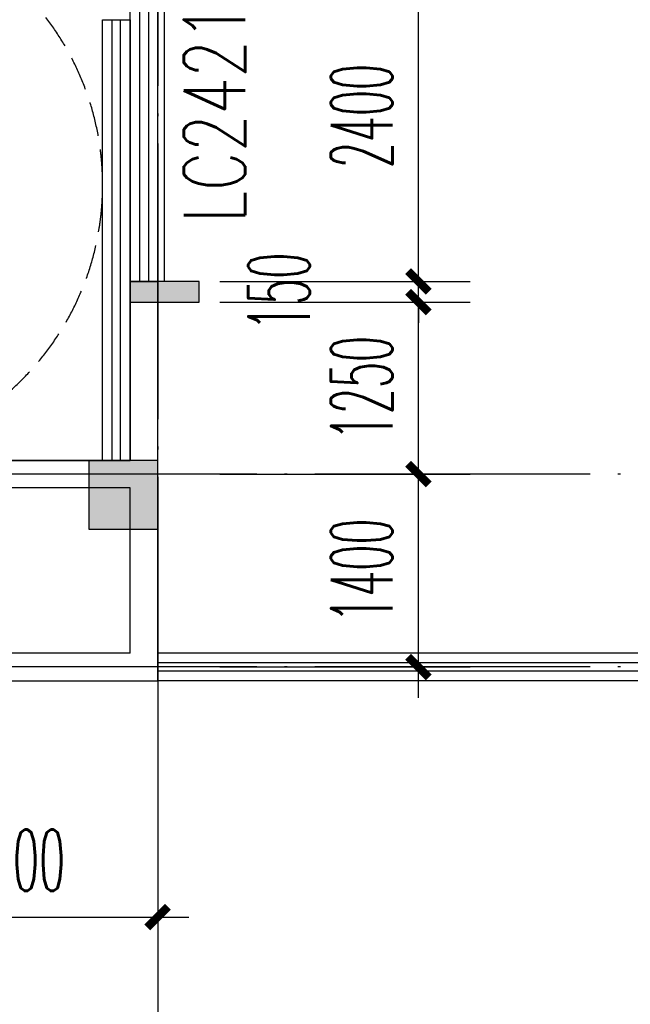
# Model space of a CAD drawing. Extents: x 1779708 to 7299578, y -1121471 to 88434.
# Tile 416 of 656: x 4641565 to 4645997, y -963393 to -956243. Entities that reach past the tile are written whole.
import ezdxf

# ---------------------------------------------------------------- set-up
doc = ezdxf.new("R2010")
doc.units = 0
doc.header["$LTSCALE"] = 1000
doc.header["$MEASUREMENT"] = 0
doc.linetypes.add('DASH', pattern=[0.35, 0.25, -0.1])
doc.linetypes.add('DOTE', pattern=[2.4200000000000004, 2, -0.2, 0.02, -0.2])
doc.layers.get('0').update_dxf_attribs({"linetype": 'CONTINUOUS'})
doc.layers.get('Defpoints').update_dxf_attribs({"linetype": 'CONTINUOUS'})
for name, color, linetype in [('DOTE', 1, 'DOTE'), ('PUB_DIM', 3, 'CONTINUOUS'), ('STAIR', 2, 'CONTINUOUS'), ('WALL', 255, 'CONTINUOUS'), ('WINDOW', 2, 'CONTINUOUS'), ('WINDOW_TEXT', 7, 'CONTINUOUS'), ('修改', 6, 'CONTINUOUS'), ('墙柱', 2, 'CONTINUOUS'), ('室外构件', 4, 'CONTINUOUS'), ('栏杆', 6, 'CONTINUOUS'), ('看线', 3, 'CONTINUOUS')]:
    doc.layers.add(name, color=color, linetype=linetype)
doc.styles.add('_TCH_DIM_T3', font='SIMPLEX.shx', dxfattribs={"width": 0.4941176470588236, "bigfont": 'GBCBIG.shx'})
doc.styles.add('_TCH_WINDOW', font='SIMPLEX', dxfattribs={"height": 3.5, "bigfont": 'GBCBIG'})
doc.dimstyles.new('_TCH_ARCH&&150', dxfattribs={"dimtxt": 446.25, "dimasz": 150, "dimexe": 375, "dimexo": 450, "dimgap": 189.375, "dimtad": 1, "dimdec": 0, "dimzin": 0, "dimdsep": 46, "dimtxsty": '_TCH_DIM_T3', "dimblk": 'ARCHTICK', "dimcen": 0.09, "dimdle": 225, "dimclrt": 7, "dimazin": 2, "dimtfac": 1, "dimtdec": 0, "dimtix": 1, "dimtmove": 2, "dimatfit": 3, "dimfxl": 250, "dimtolj": 1, "dimtzin": 0, "dimarcsym": 0})

# ---------------------------------------------------------------- blocks, each defined once
blk = doc.blocks.new('A$C159220C3')
at = {"layer": 'DOTE'}
for p, q in [((76400.00018952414, 149200.0015517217), (76400.00018952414, 7200.001551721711)), ((86800.00018952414, 110500.0015517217), (59600.00018952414, 110500.0015517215)), ((86800.00018952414, 109100.0015517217), (7200.000189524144, 109100.0015517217))]:
    blk.add_line(p, q, dxfattribs=at)
blk = doc.blocks.new('A$C66903B95')
at = {"layer": '墙柱'}
h = blk.add_hatch(color=256, dxfattribs=at)
h.paths.add_polyline_path([(24950.00109634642, 51000.00001203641), (25450.00109634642, 51000.00001203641), (25450.00109634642, 50500.00001203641), (24950.00109634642, 50500.00001203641)])
h.paths.add_polyline_path([(66900.00109634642, 12800.0000120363), (67500.00109634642, 12800.0000120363), (67500.00109634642, 13400.0000120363), (66900.00109634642, 13400.0000120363)])
h.paths.add_polyline_path([(16600.00109634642, 12800.0000120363), (17100.00109634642, 12800.0000120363), (17100.00109634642, 13300.0000120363), (16600.00109634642, 13300.0000120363)])
h.paths.add_polyline_path([(27130.00109634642, 15100.00001203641), (27130.00109634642, 15400.00001203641), (26330.00109634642, 15400.00001203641), (26330.00109634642, 15100.00001203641)])
h.paths.add_polyline_path([(54500.00109634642, 1.203641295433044e-05), (55000.00109634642, 1.203641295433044e-05), (55000.00109634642, 500.000012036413), (54500.00109634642, 500.000012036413)])
h.paths.add_polyline_path([(16600.00109634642, 51000.00001203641), (17100.00109634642, 51000.00001203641), (17100.00109634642, 50500.00001203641), (16600.00109634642, 50500.00001203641)])
h.paths.add_polyline_path([(42000.00109634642, 41700.00001203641), (42600.00109634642, 41700.00001203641), (42600.00109634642, 41200.00001203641), (42000.00109634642, 41200.00001203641)])
h.paths.add_polyline_path([(58500.00109634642, 32900.0000120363), (59100.00109634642, 32900.0000120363), (59100.00109634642, 32400.0000120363), (58500.00109634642, 32400.0000120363)])
h.paths.add_polyline_path([(13000.00109634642, 44800.00001203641), (13500.00109634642, 44800.00001203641), (13500.00109634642, 44200.00001203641), (13000.00109634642, 44200.00001203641)])
h.paths.add_polyline_path([(66700.00109634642, 37100.0000120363), (67200.00109634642, 37100.0000120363), (67200.00109634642, 36600.0000120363), (66700.00109634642, 36600.0000120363)])
h.paths.add_polyline_path([(20700.00109634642, 19400.0000120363), (21200.00109634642, 19400.0000120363), (21200.00109634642, 19900.0000120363), (20700.00109634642, 19900.0000120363)])
h.paths.add_polyline_path([(20700.00109634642, 26000.0000120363), (21200.00109634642, 26000.0000120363), (21200.00109634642, 26500.0000120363), (20700.00109634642, 26500.0000120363)])
h.paths.add_polyline_path([(13000.00109634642, 31800.0000120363), (13500.00109634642, 31800.0000120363), (13500.00109634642, 32400.0000120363), (13000.00109634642, 32400.0000120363)])
h.paths.add_polyline_path([(20700.00109634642, 38200.0000120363), (21200.00109634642, 38200.0000120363), (21200.00109634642, 37700.0000120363), (20700.00109634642, 37700.0000120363)])
h.paths.add_polyline_path([(13000.00109634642, 51000.00001203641), (13500.00109634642, 51000.00001203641), (13500.00109634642, 50500.00001203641), (13000.00109634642, 50500.00001203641)])
h.paths.add_polyline_path([(74900.00109634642, 12800.0000120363), (75600.00109634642, 12800.0000120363), (75600.00109634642, 13400.0000120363), (74900.00109634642, 13400.0000120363)])
h.paths.add_polyline_path([(54900.00109634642, 24500.00001203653), (54400.00109634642, 24500.00001203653), (54400.00109634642, 25000.00001203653), (54900.00109634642, 25000.00001203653)])
h.paths.add_polyline_path([(74900.00109634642, 41700.0000120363), (75600.00109634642, 41700.0000120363), (75600.00109634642, 41200.0000120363), (74900.00109634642, 41200.0000120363)])
h.paths.add_polyline_path([(500.0017111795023, 44750.0000120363), (1000.001711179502, 44750.0000120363), (1000.001711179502, 44250.0000120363), (500.0017111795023, 44250.0000120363)])
h.paths.add_polyline_path([(500.0010963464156, 31850.0000120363), (1000.001096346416, 31850.0000120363), (1000.001096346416, 32350.0000120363), (500.0010963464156, 32350.0000120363)])
h.paths.add_polyline_path([(8400.001096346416, 12800.0000120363), (8900.001096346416, 12800.0000120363), (8900.001096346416, 13300.0000120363), (8400.001096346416, 13300.0000120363)])
h.paths.add_polyline_path([(66900.00109634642, 24400.0000120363), (67500.00109634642, 24400.0000120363), (67500.00109634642, 25000.0000120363), (66900.00109634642, 25000.0000120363)])
h.paths.add_polyline_path([(74900.00109634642, 25000.0000120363), (75600.00109634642, 25000.0000120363), (75600.00109634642, 24400.0000120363), (74900.00109634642, 24400.0000120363)])
h.paths.add_polyline_path([(58500.00109634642, 25000.0000120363), (59100.00109634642, 25000.0000120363), (59100.00109634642, 24400.0000120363), (58500.00109634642, 24400.0000120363)])
h.paths.add_polyline_path([(66700.00109634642, 32900.0000120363), (67200.00109634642, 32900.0000120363), (67200.00109634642, 32400.0000120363), (66700.00109634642, 32400.0000120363)])
h.paths.add_polyline_path([(54400.00109634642, 32900.0000120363), (54900.00109634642, 32900.0000120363), (54900.00109634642, 32400.0000120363), (54400.00109634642, 32400.0000120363)])
h.paths.add_polyline_path([(50150.00109634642, 12800.0000120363), (50650.00109634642, 12800.0000120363), (50650.00109634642, 13300.0000120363), (50150.00109634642, 13300.0000120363)])
h.paths.add_polyline_path([(46200.00109634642, 51000.00001203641), (46700.00109634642, 51000.00001203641), (46700.00109634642, 50500.00001203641), (46200.00109634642, 50500.00001203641)])
h.paths.add_polyline_path([(42500.00109634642, 38200.0000120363), (42000.00109634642, 38200.0000120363), (42000.00109634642, 37700.0000120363), (42500.00109634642, 37700.0000120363)])
h.paths.add_polyline_path([(42500.00109634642, 51000.00001203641), (42000.00109634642, 51000.00001203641), (42000.00109634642, 50500.00001203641), (42500.00109634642, 50500.00001203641)])
h.paths.add_polyline_path([(24900.00109634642, 38200.0000120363), (25400.00109634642, 38200.0000120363), (25400.00109634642, 37700.0000120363), (24900.00109634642, 37700.0000120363)])
h.paths.add_polyline_path([(20700.00109634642, 31850.0000120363), (21200.00109634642, 31850.0000120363), (21200.00109634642, 32350.0000120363), (20700.00109634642, 32350.0000120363)])
h.paths.add_polyline_path([(13000.00109634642, 37600.0000120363), (13500.00109634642, 37600.0000120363), (13500.00109634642, 38200.0000120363), (13000.00109634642, 38200.0000120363)])
h.paths.add_polyline_path([(16600.00109634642, 26000.0000120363), (17100.00109634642, 26000.0000120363), (17100.00109634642, 26500.0000120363), (16600.00109634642, 26500.0000120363)])
h.paths.add_polyline_path([(8200.001096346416, 26000.0000120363), (8700.001096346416, 26000.0000120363), (8700.001096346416, 26500.0000120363), (8200.001096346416, 26500.0000120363)])
h.paths.add_polyline_path([(500.0010963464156, 26000.0000120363), (1000.001096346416, 26000.0000120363), (1000.001096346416, 26500.0000120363), (500.0010963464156, 26500.0000120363)])
h.paths.add_polyline_path([(16500.00109634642, 19300.0000120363), (17100.00109634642, 19300.0000120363), (17100.00109634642, 19900.0000120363), (16500.00109634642, 19900.0000120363)])
h.paths.add_polyline_path([(8400.001096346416, 19300.0000120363), (8900.001096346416, 19300.0000120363), (8900.001096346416, 19900.0000120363), (8400.001096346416, 19900.0000120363)])
h.paths.add_polyline_path([(74900.00109634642, 38500.0000120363), (75600.00109634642, 38500.0000120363), (75600.00109634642, 38000.0000120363), (74900.00109634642, 38000.0000120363)])
h.paths.add_polyline_path([(75100.00109634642, 51000.00001203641), (75600.00109634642, 51000.00001203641), (75600.00109634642, 50500.00001203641), (75100.00109634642, 50500.00001203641)])
h.paths.add_polyline_path([(66850.00109634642, 41800.0000120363), (67550.00109634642, 41800.0000120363), (67550.00109634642, 41200.0000120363), (66850.00109634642, 41200.0000120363)])
h.paths.add_polyline_path([(66850.00109634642, 51000.00001203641), (67550.00109634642, 51000.00001203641), (67550.00109634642, 50500.00001203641), (66850.00109634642, 50500.00001203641)])
h.paths.add_polyline_path([(58450.00109634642, 41800.0000120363), (59150.00109634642, 41800.0000120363), (59150.00109634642, 41200.0000120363), (58450.00109634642, 41200.0000120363)])
h.paths.add_polyline_path([(58550.00109634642, 51000.00001203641), (59050.00109634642, 51000.00001203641), (59050.00109634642, 50500.00001203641), (58550.00109634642, 50500.00001203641)])
h.paths.add_polyline_path([(50150.00109634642, 38200.0000120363), (50650.00109634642, 38200.0000120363), (50650.00109634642, 37700.0000120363), (50150.00109634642, 37700.0000120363)])
h.paths.add_polyline_path([(50100.00109634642, 41700.0000120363), (50700.00109634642, 41700.0000120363), (50700.00109634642, 41200.0000120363), (50100.00109634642, 41200.0000120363)])
h.paths.add_polyline_path([(50150.00109634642, 51000.00001203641), (50650.00109634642, 51000.00001203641), (50650.00109634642, 50500.00001203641), (50150.00109634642, 50500.00001203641)])
h.paths.add_polyline_path([(33100.00109634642, 38200.00001203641), (33600.00109634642, 38200.00001203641), (33600.00109634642, 37700.00001203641), (33100.00109634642, 37700.00001203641)])
h.paths.add_polyline_path([(33000.00109634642, 41700.00001203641), (33600.00109634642, 41700.00001203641), (33600.00109634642, 41200.00001203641), (33000.00109634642, 41200.00001203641)])
h.paths.add_polyline_path([(24900.00109634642, 41700.0000120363), (25500.00109634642, 41700.0000120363), (25500.00109634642, 41200.0000120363), (24900.00109634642, 41200.0000120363)])
h.paths.add_polyline_path([(500.0010963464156, 38200.0000120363), (1000.001096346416, 38200.0000120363), (1000.001096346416, 37700.0000120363), (500.0010963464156, 37700.0000120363)])
h.paths.add_polyline_path([(16500.00109634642, 41800.0000120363), (17100.00109634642, 41800.0000120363), (17100.00109634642, 41200.0000120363), (16500.00109634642, 41200.0000120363)])
h.paths.add_polyline_path([(33100.00109634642, 51000.00001203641), (33600.00109634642, 51000.00001203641), (33600.00109634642, 50500.00001203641), (33100.00109634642, 50500.00001203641)])
h.paths.add_polyline_path([(500.0017111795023, 51000.0000120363), (1000.001711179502, 51000.0000120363), (1000.001711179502, 50500.0000120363), (500.0017111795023, 50500.0000120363)])
h.paths.add_polyline_path([(74900.00109634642, 9300.000012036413), (75600.00109634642, 9300.000012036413), (75600.00109634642, 9800.000012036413), (74900.00109634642, 9800.000012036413)])
h.paths.add_polyline_path([(74900.00109634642, 1.203618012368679e-05), (75600.00109634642, 1.203618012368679e-05), (75600.00109634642, 500.0000120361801), (74900.00109634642, 500.0000120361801)])
h.paths.add_polyline_path([(66900.00109634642, 9300.000012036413), (67500.00109634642, 9300.000012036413), (67500.00109634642, 9800.000012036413), (66900.00109634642, 9800.000012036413)])
h.paths.add_polyline_path([(66950.00109634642, 1.203641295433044e-05), (67450.00109634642, 1.203641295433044e-05), (67450.00109634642, 500.000012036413), (66950.00109634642, 500.000012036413)])
h.paths.add_polyline_path([(58500.00109634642, 12800.0000120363), (59100.00109634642, 12800.0000120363), (59100.00109634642, 13400.0000120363), (58500.00109634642, 13400.0000120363)])
h.paths.add_polyline_path([(58500.00109634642, 9300.000012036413), (59100.00109634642, 9300.000012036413), (59100.00109634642, 9800.000012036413), (58500.00109634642, 9800.000012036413)])
h.paths.add_polyline_path([(58550.00109634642, 1.203641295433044e-05), (59050.00109634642, 1.203641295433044e-05), (59050.00109634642, 500.000012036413), (58550.00109634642, 500.000012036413)])
h.paths.add_polyline_path([(50100.00109634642, 9300.000012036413), (50700.00109634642, 9300.000012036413), (50700.00109634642, 9800.000012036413), (50100.00109634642, 9800.000012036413)])
h.paths.add_polyline_path([(50150.00109634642, 1.203641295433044e-05), (50650.00109634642, 1.203641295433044e-05), (50650.00109634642, 500.000012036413), (50150.00109634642, 500.000012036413)])
h.paths.add_polyline_path([(42000.00109634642, 12800.00001203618), (42500.00109634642, 12800.00001203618), (42500.00109634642, 13300.00001203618), (42000.00109634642, 13300.00001203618)])
h.paths.add_polyline_path([(42000.00109634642, 9300.00001203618), (42600.00109634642, 9300.00001203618), (42600.00109634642, 9800.00001203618), (42000.00109634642, 9800.00001203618)])
h.paths.add_polyline_path([(33100.00109634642, 12800.0000120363), (33600.00109634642, 12800.0000120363), (33600.00109634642, 13300.0000120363), (33100.00109634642, 13300.0000120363)])
h.paths.add_polyline_path([(25060.00109634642, 12800.0000120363), (25660.00109634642, 12800.0000120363), (25660.00109634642, 13200.0000120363), (25060.00109634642, 13200.0000120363)])
h.paths.add_polyline_path([(33000.00109634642, 9300.000012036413), (33600.00109634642, 9300.000012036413), (33600.00109634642, 9800.000012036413), (33000.00109634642, 9800.000012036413)])
h.paths.add_polyline_path([(24900.00109634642, 9300.000012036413), (25500.00109634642, 9300.000012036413), (25500.00109634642, 9800.000012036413), (24900.00109634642, 9800.000012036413)])
h.paths.add_polyline_path([(0.001096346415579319, 12500.0000120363), (700.0010963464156, 12500.0000120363), (700.0010963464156, 13000.0000120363), (0.001096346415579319, 13000.0000120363)])
h.paths.add_polyline_path([(0.001096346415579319, 9300.000012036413), (700.0010963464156, 9300.000012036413), (700.0010963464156, 9800.000012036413), (0.001096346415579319, 9800.000012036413)])
h.paths.add_polyline_path([(8100.001096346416, 9300.000012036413), (8700.001096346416, 9300.000012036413), (8700.001096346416, 9800.000012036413), (8100.001096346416, 9800.000012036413)])
h.paths.add_polyline_path([(16500.00109634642, 9300.000012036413), (17100.00109634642, 9300.000012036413), (17100.00109634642, 9800.000012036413), (16500.00109634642, 9800.000012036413)])
h.paths.add_polyline_path([(42000.00109634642, 1.203594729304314e-05), (42500.00109634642, 1.203594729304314e-05), (42500.00109634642, 500.0000120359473), (42000.00109634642, 500.0000120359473)])
h.paths.add_polyline_path([(33100.00109634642, 1.203618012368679e-05), (33600.00109634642, 1.203618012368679e-05), (33600.00109634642, 500.0000120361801), (33100.00109634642, 500.0000120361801)])
h.paths.add_polyline_path([(24950.00109634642, 1.203618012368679e-05), (25450.00109634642, 1.203618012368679e-05), (25450.00109634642, 500.0000120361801), (24950.00109634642, 500.0000120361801)])
h.paths.add_polyline_path([(16500.00109634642, 1.203641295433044e-05), (17100.00109634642, 1.203641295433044e-05), (17100.00109634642, 500.000012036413), (16500.00109634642, 500.000012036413)])
h.paths.add_polyline_path([(8100.001096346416, 1.203641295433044e-05), (8700.001096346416, 1.203641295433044e-05), (8700.001096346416, 500.000012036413), (8100.001096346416, 500.000012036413)])
h.paths.add_polyline_path([(0.001096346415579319, 1.203641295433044e-05), (500.0010963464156, 1.203641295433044e-05), (500.0010963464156, 500.000012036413), (0.001096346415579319, 500.000012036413)])
h.paths.add_polyline_path([(24950.00109634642, 87000.00001203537), (25450.00109634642, 87000.00001203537), (25450.00109634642, 87500.00001203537), (24950.00109634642, 87500.00001203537)])
h.paths.add_polyline_path([(66900.00109634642, 125200.0000120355), (67500.00109634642, 125200.0000120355), (67500.00109634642, 124600.0000120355), (66900.00109634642, 124600.0000120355)])
h.paths.add_polyline_path([(16600.00109634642, 125200.0000120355), (17100.00109634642, 125200.0000120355), (17100.00109634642, 124700.0000120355), (16600.00109634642, 124700.0000120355)])
h.paths.add_polyline_path([(27130.00109634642, 122900.0000120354), (27130.00109634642, 122600.0000120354), (26330.00109634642, 122600.0000120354), (26330.00109634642, 122900.0000120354)])
h.paths.add_polyline_path([(54500.00109634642, 138000.0000120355), (55000.00109634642, 138000.0000120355), (55000.00109634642, 137500.0000120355), (54500.00109634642, 137500.0000120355)])
h.paths.add_polyline_path([(16600.00109634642, 87000.00001203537), (17100.00109634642, 87000.00001203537), (17100.00109634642, 87500.00001203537), (16600.00109634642, 87500.00001203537)])
h.paths.add_polyline_path([(42000.00109634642, 96300.00001203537), (42600.00109634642, 96300.00001203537), (42600.00109634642, 96800.00001203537), (42000.00109634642, 96800.00001203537)])
h.paths.add_polyline_path([(58500.00109634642, 105100.0000120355), (59100.00109634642, 105100.0000120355), (59100.00109634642, 105600.0000120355), (58500.00109634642, 105600.0000120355)])
h.paths.add_polyline_path([(13000.00109634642, 93200.00001203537), (13500.00109634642, 93200.00001203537), (13500.00109634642, 93800.00001203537), (13000.00109634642, 93800.00001203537)])
h.paths.add_polyline_path([(66700.00109634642, 100900.0000120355), (67200.00109634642, 100900.0000120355), (67200.00109634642, 101400.0000120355), (66700.00109634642, 101400.0000120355)])
h.paths.add_polyline_path([(20700.00109634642, 118600.0000120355), (21200.00109634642, 118600.0000120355), (21200.00109634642, 118100.0000120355), (20700.00109634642, 118100.0000120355)])
h.paths.add_polyline_path([(20700.00109634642, 112000.0000120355), (21200.00109634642, 112000.0000120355), (21200.00109634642, 111500.0000120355), (20700.00109634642, 111500.0000120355)])
h.paths.add_polyline_path([(13000.00109634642, 106200.0000120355), (13500.00109634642, 106200.0000120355), (13500.00109634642, 105600.0000120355), (13000.00109634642, 105600.0000120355)])
h.paths.add_polyline_path([(20700.00109634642, 99800.00001203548), (21200.00109634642, 99800.00001203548), (21200.00109634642, 100300.0000120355), (20700.00109634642, 100300.0000120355)])
h.paths.add_polyline_path([(13000.00109634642, 87000.00001203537), (13500.00109634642, 87000.00001203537), (13500.00109634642, 87500.00001203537), (13000.00109634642, 87500.00001203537)])
h.paths.add_polyline_path([(74900.00109634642, 125200.0000120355), (75600.00109634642, 125200.0000120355), (75600.00109634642, 124600.0000120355), (74900.00109634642, 124600.0000120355)])
h.paths.add_polyline_path([(54900.00109634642, 113500.0000120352), (54400.00109634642, 113500.0000120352), (54400.00109634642, 113000.0000120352), (54900.00109634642, 113000.0000120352)])
h.paths.add_polyline_path([(74900.00109634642, 96300.00001203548), (75600.00109634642, 96300.00001203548), (75600.00109634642, 96800.00001203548), (74900.00109634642, 96800.00001203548)])
h.paths.add_polyline_path([(500.0017111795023, 93250.00001203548), (1000.001711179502, 93250.00001203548), (1000.001711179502, 93750.00001203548), (500.0017111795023, 93750.00001203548)])
h.paths.add_polyline_path([(500.0010963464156, 106150.0000120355), (1000.001096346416, 106150.0000120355), (1000.001096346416, 105650.0000120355), (500.0010963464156, 105650.0000120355)])
h.paths.add_polyline_path([(8400.001096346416, 125200.0000120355), (8900.001096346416, 125200.0000120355), (8900.001096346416, 124700.0000120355), (8400.001096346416, 124700.0000120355)])
h.paths.add_polyline_path([(66900.00109634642, 113600.0000120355), (67500.00109634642, 113600.0000120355), (67500.00109634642, 113000.0000120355), (66900.00109634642, 113000.0000120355)])
h.paths.add_polyline_path([(74900.00109634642, 113000.0000120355), (75600.00109634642, 113000.0000120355), (75600.00109634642, 113600.0000120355), (74900.00109634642, 113600.0000120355)])
h.paths.add_polyline_path([(58500.00109634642, 113000.0000120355), (59100.00109634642, 113000.0000120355), (59100.00109634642, 113600.0000120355), (58500.00109634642, 113600.0000120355)])
h.paths.add_polyline_path([(66700.00109634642, 105100.0000120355), (67200.00109634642, 105100.0000120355), (67200.00109634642, 105600.0000120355), (66700.00109634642, 105600.0000120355)])
h.paths.add_polyline_path([(54400.00109634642, 105100.0000120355), (54900.00109634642, 105100.0000120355), (54900.00109634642, 105600.0000120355), (54400.00109634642, 105600.0000120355)])
h.paths.add_polyline_path([(50150.00109634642, 125200.0000120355), (50650.00109634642, 125200.0000120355), (50650.00109634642, 124700.0000120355), (50150.00109634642, 124700.0000120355)])
h.paths.add_polyline_path([(46200.00109634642, 87000.00001203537), (46700.00109634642, 87000.00001203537), (46700.00109634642, 87500.00001203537), (46200.00109634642, 87500.00001203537)])
h.paths.add_polyline_path([(42500.00109634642, 99800.00001203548), (42000.00109634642, 99800.00001203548), (42000.00109634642, 100300.0000120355), (42500.00109634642, 100300.0000120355)])
h.paths.add_polyline_path([(42500.00109634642, 87000.00001203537), (42000.00109634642, 87000.00001203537), (42000.00109634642, 87500.00001203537), (42500.00109634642, 87500.00001203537)])
h.paths.add_polyline_path([(24900.00109634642, 99800.00001203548), (25400.00109634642, 99800.00001203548), (25400.00109634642, 100300.0000120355), (24900.00109634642, 100300.0000120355)])
h.paths.add_polyline_path([(20700.00109634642, 106150.0000120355), (21200.00109634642, 106150.0000120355), (21200.00109634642, 105650.0000120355), (20700.00109634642, 105650.0000120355)])
h.paths.add_polyline_path([(13000.00109634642, 100400.0000120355), (13500.00109634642, 100400.0000120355), (13500.00109634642, 99800.00001203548), (13000.00109634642, 99800.00001203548)])
h.paths.add_polyline_path([(16600.00109634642, 112000.0000120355), (17100.00109634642, 112000.0000120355), (17100.00109634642, 111500.0000120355), (16600.00109634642, 111500.0000120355)])
h.paths.add_polyline_path([(8200.001096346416, 112000.0000120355), (8700.001096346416, 112000.0000120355), (8700.001096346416, 111500.0000120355), (8200.001096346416, 111500.0000120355)])
h.paths.add_polyline_path([(500.0010963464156, 112000.0000120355), (1000.001096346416, 112000.0000120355), (1000.001096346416, 111500.0000120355), (500.0010963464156, 111500.0000120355)])
h.paths.add_polyline_path([(16500.00109634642, 118700.0000120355), (17100.00109634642, 118700.0000120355), (17100.00109634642, 118100.0000120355), (16500.00109634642, 118100.0000120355)])
h.paths.add_polyline_path([(8400.001096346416, 118700.0000120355), (8900.001096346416, 118700.0000120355), (8900.001096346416, 118100.0000120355), (8400.001096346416, 118100.0000120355)])
h.paths.add_polyline_path([(74900.00109634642, 99500.00001203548), (75600.00109634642, 99500.00001203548), (75600.00109634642, 100000.0000120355), (74900.00109634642, 100000.0000120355)])
h.paths.add_polyline_path([(75100.00109634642, 87000.00001203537), (75600.00109634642, 87000.00001203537), (75600.00109634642, 87500.00001203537), (75100.00109634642, 87500.00001203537)])
h.paths.add_polyline_path([(66850.00109634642, 96200.00001203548), (67550.00109634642, 96200.00001203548), (67550.00109634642, 96800.00001203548), (66850.00109634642, 96800.00001203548)])
h.paths.add_polyline_path([(66850.00109634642, 87000.00001203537), (67550.00109634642, 87000.00001203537), (67550.00109634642, 87500.00001203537), (66850.00109634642, 87500.00001203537)])
h.paths.add_polyline_path([(58450.00109634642, 96200.00001203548), (59150.00109634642, 96200.00001203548), (59150.00109634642, 96800.00001203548), (58450.00109634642, 96800.00001203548)])
h.paths.add_polyline_path([(58550.00109634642, 87000.00001203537), (59050.00109634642, 87000.00001203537), (59050.00109634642, 87500.00001203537), (58550.00109634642, 87500.00001203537)])
h.paths.add_polyline_path([(50150.00109634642, 99800.00001203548), (50650.00109634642, 99800.00001203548), (50650.00109634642, 100300.0000120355), (50150.00109634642, 100300.0000120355)])
h.paths.add_polyline_path([(50100.00109634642, 96300.00001203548), (50700.00109634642, 96300.00001203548), (50700.00109634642, 96800.00001203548), (50100.00109634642, 96800.00001203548)])
h.paths.add_polyline_path([(50150.00109634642, 87000.00001203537), (50650.00109634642, 87000.00001203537), (50650.00109634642, 87500.00001203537), (50150.00109634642, 87500.00001203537)])
h.paths.add_polyline_path([(33100.00109634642, 99800.00001203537), (33600.00109634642, 99800.00001203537), (33600.00109634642, 100300.0000120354), (33100.00109634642, 100300.0000120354)])
h.paths.add_polyline_path([(33000.00109634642, 96300.00001203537), (33600.00109634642, 96300.00001203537), (33600.00109634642, 96800.00001203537), (33000.00109634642, 96800.00001203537)])
h.paths.add_polyline_path([(24900.00109634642, 96300.00001203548), (25500.00109634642, 96300.00001203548), (25500.00109634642, 96800.00001203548), (24900.00109634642, 96800.00001203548)])
h.paths.add_polyline_path([(500.0010963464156, 99800.00001203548), (1000.001096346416, 99800.00001203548), (1000.001096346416, 100300.0000120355), (500.0010963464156, 100300.0000120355)])
h.paths.add_polyline_path([(16500.00109634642, 96200.00001203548), (17100.00109634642, 96200.00001203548), (17100.00109634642, 96800.00001203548), (16500.00109634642, 96800.00001203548)])
h.paths.add_polyline_path([(33100.00109634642, 87000.00001203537), (33600.00109634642, 87000.00001203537), (33600.00109634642, 87500.00001203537), (33100.00109634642, 87500.00001203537)])
h.paths.add_polyline_path([(500.0017111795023, 87000.00001203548), (1000.001711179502, 87000.00001203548), (1000.001711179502, 87500.00001203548), (500.0017111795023, 87500.00001203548)])
h.paths.add_polyline_path([(74900.00109634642, 128700.0000120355), (75600.00109634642, 128700.0000120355), (75600.00109634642, 128200.0000120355), (74900.00109634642, 128200.0000120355)])
h.paths.add_polyline_path([(74900.00109634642, 138000.0000120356), (75600.00109634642, 138000.0000120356), (75600.00109634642, 137500.0000120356), (74900.00109634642, 137500.0000120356)])
h.paths.add_polyline_path([(66900.00109634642, 128700.0000120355), (67500.00109634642, 128700.0000120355), (67500.00109634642, 128200.0000120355), (66900.00109634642, 128200.0000120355)])
h.paths.add_polyline_path([(66950.00109634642, 138000.0000120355), (67450.00109634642, 138000.0000120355), (67450.00109634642, 137500.0000120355), (66950.00109634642, 137500.0000120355)])
h.paths.add_polyline_path([(58500.00109634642, 125200.0000120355), (59100.00109634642, 125200.0000120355), (59100.00109634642, 124600.0000120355), (58500.00109634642, 124600.0000120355)])
h.paths.add_polyline_path([(58500.00109634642, 128700.0000120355), (59100.00109634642, 128700.0000120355), (59100.00109634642, 128200.0000120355), (58500.00109634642, 128200.0000120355)])
h.paths.add_polyline_path([(58550.00109634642, 138000.0000120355), (59050.00109634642, 138000.0000120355), (59050.00109634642, 137500.0000120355), (58550.00109634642, 137500.0000120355)])
h.paths.add_polyline_path([(50100.00109634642, 128700.0000120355), (50700.00109634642, 128700.0000120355), (50700.00109634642, 128200.0000120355), (50100.00109634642, 128200.0000120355)])
h.paths.add_polyline_path([(50150.00109634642, 138000.0000120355), (50650.00109634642, 138000.0000120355), (50650.00109634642, 137500.0000120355), (50150.00109634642, 137500.0000120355)])
h.paths.add_polyline_path([(42000.00109634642, 125200.0000120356), (42500.00109634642, 125200.0000120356), (42500.00109634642, 124700.0000120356), (42000.00109634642, 124700.0000120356)])
h.paths.add_polyline_path([(42000.00109634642, 128700.0000120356), (42600.00109634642, 128700.0000120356), (42600.00109634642, 128200.0000120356), (42000.00109634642, 128200.0000120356)])
h.paths.add_polyline_path([(33100.00109634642, 125200.0000120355), (33600.00109634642, 125200.0000120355), (33600.00109634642, 124700.0000120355), (33100.00109634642, 124700.0000120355)])
h.paths.add_polyline_path([(25060.00109634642, 125200.0000120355), (25660.00109634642, 125200.0000120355), (25660.00109634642, 124800.0000120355), (25060.00109634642, 124800.0000120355)])
h.paths.add_polyline_path([(33000.00109634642, 128700.0000120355), (33600.00109634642, 128700.0000120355), (33600.00109634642, 128200.0000120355), (33000.00109634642, 128200.0000120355)])
h.paths.add_polyline_path([(24900.00109634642, 128700.0000120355), (25500.00109634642, 128700.0000120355), (25500.00109634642, 128200.0000120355), (24900.00109634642, 128200.0000120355)])
h.paths.add_polyline_path([(0.001096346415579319, 125500.0000120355), (700.0010963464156, 125500.0000120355), (700.0010963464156, 125000.0000120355), (0.001096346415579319, 125000.0000120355)])
h.paths.add_polyline_path([(0.001096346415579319, 128700.0000120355), (700.0010963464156, 128700.0000120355), (700.0010963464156, 128200.0000120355), (0.001096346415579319, 128200.0000120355)])
h.paths.add_polyline_path([(8100.001096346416, 128700.0000120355), (8700.001096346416, 128700.0000120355), (8700.001096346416, 128200.0000120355), (8100.001096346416, 128200.0000120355)])
h.paths.add_polyline_path([(16500.00109634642, 128700.0000120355), (17100.00109634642, 128700.0000120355), (17100.00109634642, 128200.0000120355), (16500.00109634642, 128200.0000120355)])
h.paths.add_polyline_path([(42000.00109634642, 138000.0000120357), (42500.00109634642, 138000.0000120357), (42500.00109634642, 137500.0000120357), (42000.00109634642, 137500.0000120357)])
h.paths.add_polyline_path([(33100.00109634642, 138000.0000120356), (33600.00109634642, 138000.0000120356), (33600.00109634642, 137500.0000120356), (33100.00109634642, 137500.0000120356)])
h.paths.add_polyline_path([(24950.00109634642, 138000.0000120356), (25450.00109634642, 138000.0000120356), (25450.00109634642, 137500.0000120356), (24950.00109634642, 137500.0000120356)])
h.paths.add_polyline_path([(16500.00109634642, 138000.0000120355), (17100.00109634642, 138000.0000120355), (17100.00109634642, 137500.0000120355), (16500.00109634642, 137500.0000120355)])
h.paths.add_polyline_path([(8100.001096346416, 138000.0000120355), (8700.001096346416, 138000.0000120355), (8700.001096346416, 137500.0000120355), (8100.001096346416, 137500.0000120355)])
h.paths.add_polyline_path([(0.001096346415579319, 138000.0000120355), (500.0010963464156, 138000.0000120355), (500.0010963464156, 137500.0000120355), (0.001096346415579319, 137500.0000120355)])
blk.add_lwpolyline([(66700.00109634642, 100900.0000120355), (67200.00109634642, 100900.0000120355), (67200.00109634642, 101400.0000120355), (66700.00109634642, 101400.0000120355)], close=True, dxfattribs=at)
blk = doc.blocks.new('$WINLIB2D$00000001')
at = {"color": 0}
for points in [[(-0.4999999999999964, 0.5000000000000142), (-0.4999999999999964, -0.4999999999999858)], [(-0.4999999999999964, 0.5000000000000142), (0.5000000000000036, 0.5000000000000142)], [(0.5000000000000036, -0.4999999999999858), (0.5000000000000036, 0.5000000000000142)], [(0.5000000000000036, 0.1666666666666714), (-0.4999999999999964, 0.1666666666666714)], [(0.5000000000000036, -0.1666666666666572), (-0.4999999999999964, -0.1666666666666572)], [(-0.4999999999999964, -0.4999999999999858), (0.5000000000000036, -0.4999999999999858)]]:
    blk.add_lwpolyline(points, dxfattribs=at)
blk = doc.blocks.new('_ArchTick')
at = {"color": 0, "linetype": 'ByBlock', "const_width": 0.4}
blk.add_lwpolyline([(-0.5, -0.5), (0.5, 0.5)], dxfattribs=at)
blk = doc.blocks.new('*D6262')
at = {"layer": 'Defpoints', "color": 0, "transparency": 16777216}
for p in [(4640467.098470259, -960943.31570563), (4642567.098467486, -960943.31570563), (4642567.098467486, -962759.2101164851)]:
    blk.add_point(p, dxfattribs=at)
at = {"layer": 'PUB_DIM', "color": 0, "lineweight": -2, "transparency": 16777216}
for p, q in [((4640467.098470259, -961393.31570563), (4640467.098470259, -963134.2101164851)), ((4642567.098467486, -961393.31570563), (4642567.098467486, -963134.2101164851)), ((4640242.098470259, -962759.2101164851), (4642792.098467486, -962759.2101164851))]:
    blk.add_line(p, q, dxfattribs=at)
at = {"layer": 'PUB_DIM', "color": 0, "lineweight": -2, "transparency": 16777216, "xscale": 150, "yscale": 150, "zscale": 150, "rotation": 180}
blk.add_blockref('_ArchTick', (4640467.098470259, -962759.2101164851), dxfattribs=at)
at = {"layer": 'PUB_DIM', "color": 0, "lineweight": -2, "transparency": 16777216, "xscale": 150, "yscale": 150, "zscale": 150}
blk.add_blockref('_ArchTick', (4642567.098467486, -962759.2101164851), dxfattribs=at)
at = {"layer": 'PUB_DIM', "color": 7, "transparency": 16777216, "insert": (4641517.098468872, -962346.7101164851), "char_height": 446.25, "attachment_point": 5, "style": '_TCH_DIM_T3'}
blk.add_mtext('\\A1;2100', dxfattribs=at)
blk = doc.blocks.new('*D6696')
at = {"layer": 'Defpoints', "color": 0, "transparency": 16777216}
for p in [(4642567.098474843, -955743.3157058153), (4644459.673160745, -955743.3157058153), (4642567.098474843, -958143.315705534)]:
    blk.add_point(p, dxfattribs=at)
at = {"layer": 'PUB_DIM', "color": 0, "lineweight": -2, "transparency": 16777216}
for p, q in [((4644459.673160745, -958368.315705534), (4644459.673160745, -955518.3157058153)), ((4643017.098474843, -955743.3157058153), (4644834.673160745, -955743.3157058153)), ((4643017.098474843, -958143.315705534), (4644834.673160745, -958143.315705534))]:
    blk.add_line(p, q, dxfattribs=at)
at = {"layer": 'PUB_DIM', "color": 0, "lineweight": -2, "transparency": 16777216, "xscale": 150, "yscale": 150, "zscale": 150}
for p, rotation in [((4644459.673160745, -955743.3157058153), 90), ((4644459.673160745, -958143.315705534), 270)]:
    blk.add_blockref('_ArchTick', p, dxfattribs=dict(at, rotation=rotation))
at = {"layer": 'PUB_DIM', "color": 7, "transparency": 16777216, "insert": (4644047.173160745, -956943.3157056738), "char_height": 446.25, "attachment_point": 5, "rotation": 90, "style": '_TCH_DIM_T3'}
blk.add_mtext('\\A1;2400', dxfattribs=at)
blk = doc.blocks.new('*D6697')
at = {"layer": 'Defpoints', "color": 0, "transparency": 16777216}
for p in [(4642567.098474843, -958143.315705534), (4644459.673160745, -958143.315705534), (4642567.098474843, -958293.3157058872)]:
    blk.add_point(p, dxfattribs=at)
at = {"layer": 'PUB_DIM', "color": 0, "lineweight": -2, "transparency": 16777216}
for p, q in [((4644459.673160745, -958143.315705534), (4644459.673160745, -957993.315705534)), ((4643017.098474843, -958143.315705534), (4644834.673160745, -958143.315705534)), ((4644459.673160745, -958293.3157058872), (4644459.673160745, -958143.315705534)), ((4643017.098474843, -958293.3157058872), (4644834.673160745, -958293.3157058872)), ((4644459.673160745, -958293.3157058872), (4644459.673160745, -958443.3157058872))]:
    blk.add_line(p, q, dxfattribs=at)
at = {"layer": 'PUB_DIM', "color": 0, "lineweight": -2, "transparency": 16777216, "xscale": 150, "yscale": 150, "zscale": 150}
for p, rotation in [((4644459.673160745, -958143.315705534), 270), ((4644459.673160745, -958293.3157058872), 90)]:
    blk.add_blockref('_ArchTick', p, dxfattribs=dict(at, rotation=rotation))
at = {"layer": 'PUB_DIM', "color": 7, "transparency": 16777216, "insert": (4643447.173160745, -958218.3157057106), "char_height": 446.25, "attachment_point": 5, "rotation": 90, "style": '_TCH_DIM_T3'}
blk.add_mtext('\\A1;150', dxfattribs=at)
blk = doc.blocks.new('*D6698')
at = {"layer": 'Defpoints', "color": 0, "transparency": 16777216}
for p in [(4642567.098474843, -958293.3157058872), (4644459.673160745, -958293.3157058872), (4642567.098474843, -959543.3157056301)]:
    blk.add_point(p, dxfattribs=at)
at = {"layer": 'PUB_DIM', "color": 0, "lineweight": -2, "transparency": 16777216}
for p, q in [((4644459.673160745, -959768.3157056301), (4644459.673160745, -958068.3157058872)), ((4643017.098474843, -958293.3157058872), (4644834.673160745, -958293.3157058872)), ((4643017.098474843, -959543.3157056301), (4644834.673160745, -959543.3157056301))]:
    blk.add_line(p, q, dxfattribs=at)
at = {"layer": 'PUB_DIM', "color": 0, "lineweight": -2, "transparency": 16777216, "xscale": 150, "yscale": 150, "zscale": 150}
for p, rotation in [((4644459.673160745, -958293.3157058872), 90), ((4644459.673160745, -959543.3157056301), 270)]:
    blk.add_blockref('_ArchTick', p, dxfattribs=dict(at, rotation=rotation))
at = {"layer": 'PUB_DIM', "color": 7, "transparency": 16777216, "insert": (4644047.173160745, -958918.3157057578), "char_height": 446.25, "attachment_point": 5, "rotation": 90, "style": '_TCH_DIM_T3'}
blk.add_mtext('\\A1;1250', dxfattribs=at)
blk = doc.blocks.new('*D6699')
at = {"layer": 'Defpoints', "color": 0, "transparency": 16777216}
for p in [(4642567.098474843, -959543.3157056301), (4644459.673160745, -959543.3157056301), (4642567.098474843, -960943.31570563)]:
    blk.add_point(p, dxfattribs=at)
at = {"layer": 'PUB_DIM', "color": 0, "lineweight": -2, "transparency": 16777216}
for p, q in [((4644459.673160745, -961168.31570563), (4644459.673160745, -959318.3157056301)), ((4643017.098474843, -959543.3157056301), (4644834.673160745, -959543.3157056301)), ((4643017.098474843, -960943.31570563), (4644834.673160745, -960943.31570563))]:
    blk.add_line(p, q, dxfattribs=at)
at = {"layer": 'PUB_DIM', "color": 0, "lineweight": -2, "transparency": 16777216, "xscale": 150, "yscale": 150, "zscale": 150}
for p, rotation in [((4644459.673160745, -959543.3157056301), 90), ((4644459.673160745, -960943.31570563), 270)]:
    blk.add_blockref('_ArchTick', p, dxfattribs=dict(at, rotation=rotation))
at = {"layer": 'PUB_DIM', "color": 7, "transparency": 16777216, "insert": (4644047.173160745, -960243.3157056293), "char_height": 446.25, "attachment_point": 5, "rotation": 90, "style": '_TCH_DIM_T3'}
blk.add_mtext('\\A1;1400', dxfattribs=at)

msp = doc.modelspace()

# ---------------------------------------------------------------- hatches: boundary and pattern name
at = {"layer": 'WALL'}
msp.add_hatch(color=256, dxfattribs=at).paths.add_polyline_path([(4642367.098475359, -958143.3157058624), (4642367.098475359, -958293.3157058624), (4642867.098475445, -958293.315705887), (4642867.098476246, -958143.3157057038)])

# ---------------------------------------------------------------- linework, layer by layer
at = {"layer": 'STAIR'}
for p, q in [((4642367.098468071, -959443.3157055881), (4642367.098468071, -955443.3157055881)), ((4640167.098468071, -959443.3157055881), (4642367.098468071, -959443.3157055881))]:
    msp.add_line(p, q, dxfattribs=at)
at = {"layer": 'STAIR', "linetype": 'DASH'}
msp.add_arc((4640167.098468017, -957443.3157055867), 2000.000000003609, 270, 89.99999997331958, dxfattribs=at)
at = {"layer": 'WALL'}
for p, q in [((4642567.098467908, -958143.315705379), (4642367.098467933, -958143.3157053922)), ((4642367.098467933, -958143.3157053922), (4642367.098467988, -959443.3157055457)), ((4642567.098467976, -959543.3157055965), (4642567.098467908, -958143.315705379)), ((4642367.098467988, -959443.3157055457), (4637267.098466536, -959443.315705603)), ((4642567.098464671, -961043.3157055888), (4642567.098474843, -959543.3157062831)), ((4642367.09847462, -959643.3157055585), (4637367.098467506, -959643.3157055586)), ((4642367.098466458, -960843.3157057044), (4642367.09847462, -959643.3157055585)), ((4642367.098466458, -960843.3157057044), (4640467.098895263, -960843.3157057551)), ((4640467.098895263, -961043.3157056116), (4642567.098464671, -961043.3157055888))]:
    msp.add_line(p, q, dxfattribs=at)
msp.add_lwpolyline([(4642367.098475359, -958143.3157058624), (4642367.098475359, -958293.3157058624), (4642867.098475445, -958293.315705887), (4642867.098476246, -958143.3157057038), (4642367.098475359, -958143.3157057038)], dxfattribs=at)
at = {"layer": '室外构件'}
msp.add_lwpolyline([(4642367.098468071, -959443.3157056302), (4642167.09846825, -959443.3157056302), (4642167.09846825, -956243.3157058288), (4642367.098468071, -956243.3157058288)], close=True, dxfattribs=at)
for points in [[(4642237.09846825, -959443.3157056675), (4642237.09846825, -956243.3157058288)], [(4642297.09846825, -959443.3157056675), (4642297.09846825, -956243.3157058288)]]:
    msp.add_lwpolyline(points, dxfattribs=at)
at = {"layer": '栏杆'}
for p, q in [((4646567.098468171, -960843.31570542), (4642567.098465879, -960843.3156778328)), ((4646567.098466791, -961043.31570542), (4642567.098464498, -961043.3156778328))]:
    msp.add_line(p, q, dxfattribs=at)
for points in [[(4646567.098466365, -960913.3157244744), (4642567.098465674, -960913.3157245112)], [(4646567.098466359, -960973.3157244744), (4642567.098465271, -960973.3157245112)]]:
    msp.add_lwpolyline(points, dxfattribs=at)
at = {"layer": '看线', "color": 190}
msp.add_line((4642617.098460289, -958143.3157055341), (4642617.098467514, -950443.3157055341), dxfattribs=at)

# ---------------------------------------------------------------- block references
at = {"layer": 'WINDOW'}
ref = msp.add_blockref('$WINLIB2D$00000001', (4642467.098467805, -956943.3157058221), dxfattribs=dict(at, xscale=2400, yscale=200, zscale=2400, rotation=90.00000000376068))
ref.add_attrib('A', 'LC2421', (4643202.723467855, -957715.8157057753), dxfattribs={"layer": 'WINDOW_TEXT', "height": 446.25, "rotation": 90.00000000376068, "style": '_TCH_WINDOW', "width": 0.7058823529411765})
at = {"layer": '修改'}
for name, p in [('A$C159220C3', (4566167.098277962, -1070043.317257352)), ('A$C66903B95', (4575367.097370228, -1060843.315717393))]:
    msp.add_blockref(name, p, dxfattribs=at)

# ---------------------------------------------------------------- dimensions: what is measured, and where the dimension line sits
at = {"layer": 'PUB_DIM'}
for p1, p2, distance, picture, middle in [((4642567.098474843, -958143.315705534), (4642567.098474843, -955743.3157058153), -1892.5746859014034, '*D6696', (4644047.173160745, -956943.3157056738)), ((4642567.098474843, -959543.3157056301), (4642567.098474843, -958293.3157058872), -1892.5746859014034, '*D6698', (4644047.173160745, -958918.3157057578)), ((4642567.098474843, -960943.31570563), (4642567.098474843, -959543.3157056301), -1892.5746859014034, '*D6699', (4644047.173160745, -960243.3157056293)), ((4640467.098470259, -960943.31570563), (4642567.098467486, -960943.31570563), -1815.8944108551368, '*D6262', (4641517.098468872, -962346.7101164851))]:
    dim = msp.add_aligned_dim(p1=p1, p2=p2, distance=distance, dimstyle='_TCH_ARCH&&150', dxfattribs=at)
    dim.commit()
    dim.dimension.update_dxf_attribs({"geometry": picture, "text_midpoint": middle})
dim = msp.add_linear_dim(base=(4644459.673160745, -958143.315705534), p1=(4642567.098474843, -958293.3157058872), p2=(4642567.098474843, -958143.315705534), angle=90, dimstyle='_TCH_ARCH&&150', dxfattribs=at)
dim.commit()
dim.dimension.update_dxf_attribs({"geometry": '*D6697', "text_midpoint": (4643447.173160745, -958218.3157057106), "dimtype": 161})

doc.saveas('drawing.dxf')
